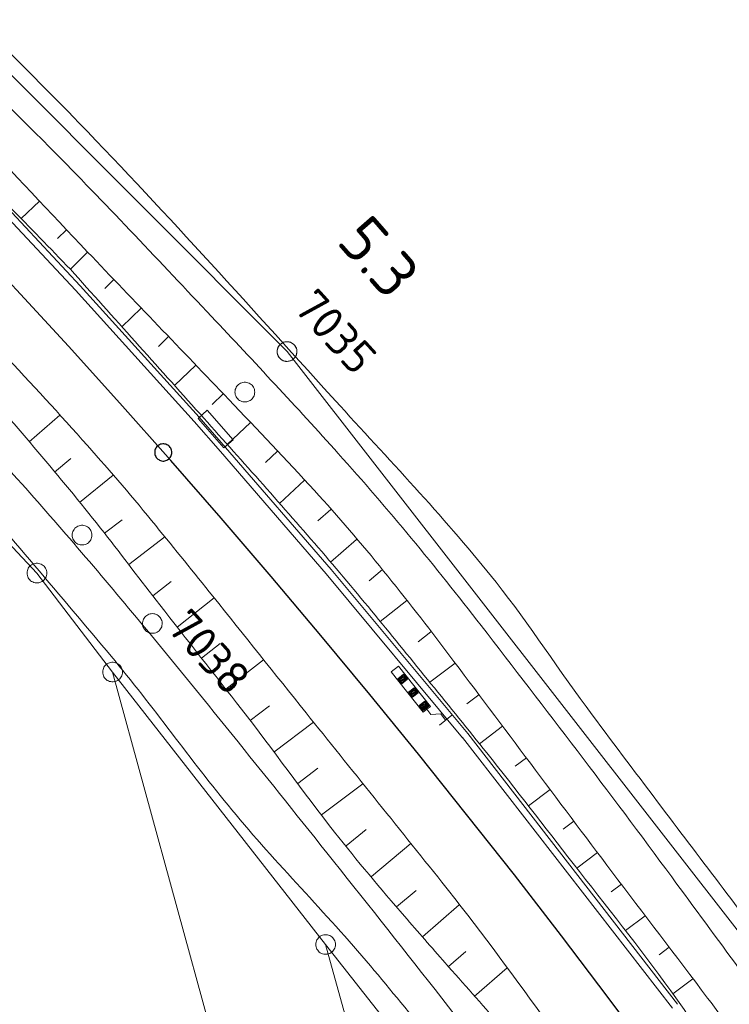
# Model space of a CAD drawing. Header units: metres. Extents: x 3425540 to 3446143, y 5432760 to 5444637.
# Tile 355 of 656: x 3440298 to 3440352, y 5439244 to 5439318. Entities that reach past the tile are written whole.
import ezdxf
from ezdxf.enums import TextEntityAlignment as Align

# ---------------------------------------------------------------- set-up
doc = ezdxf.new("R2010")
doc.units = ezdxf.units.M
for name, color, linetype, lineweight in [('B_Bestand', 9, 'Continuous', 18), ('B_Böschung', 9, 'Continuous', 18), ('B_Flurgrenzen', 9, 'Continuous', 18), ('B_Gleisachse', 9, 'Continuous', 25), ('B_Kilometrierung', 9, 'Continuous', 25), ('Bestand Kabeltröge', 9, 'Continuous', 18)]:
    doc.layers.add(name, color=color, linetype=linetype, lineweight=lineweight)
doc.styles.get("Standard").update_dxf_attribs({"font": 'isocpeur.ttf'})

msp = doc.modelspace()

# ---------------------------------------------------------------- linework, layer by layer
at = {"layer": 'B_Bestand'}
for p, q in [((3440327.353, 5439268.131), (3440327.516, 5439268.261)), ((3440328.163, 5439267.115), (3440328.326, 5439267.245)), ((3440328.973, 5439266.1), (3440329.136, 5439266.23)), ((3440330.304, 5439265.563), (3440329.562, 5439265.528)), ((3440330.21, 5439264.72), (3440331.148, 5439265.468)), ((3440330.679, 5439265.094), (3440330.305, 5439265.563))]:
    msp.add_line(p, q, dxfattribs=at)
for points in [[(3440329.249, 5439265.921), (3440329.52, 5439266.137), (3440327.09, 5439269.184), (3440326.549, 5439268.752), (3440328.978, 5439265.705), (3440329.249, 5439265.921), (3440329.562, 5439265.528)], [(3440327.359, 5439267.847), (3440327.792, 5439268.192), (3440327.49, 5439268.572), (3440327.056, 5439268.226), (3440327.359, 5439267.847)], [(3440327.356, 5439267.934), (3440327.708, 5439268.214), (3440327.492, 5439268.485), (3440327.14, 5439268.204), (3440327.356, 5439267.934)], [(3440327.356, 5439268.045), (3440327.6, 5439268.239), (3440327.492, 5439268.374), (3440327.248, 5439268.18), (3440327.356, 5439268.045)], [(3440328.169, 5439266.831), (3440328.602, 5439267.177), (3440328.299, 5439267.556), (3440327.866, 5439267.211), (3440328.169, 5439266.831)], [(3440328.166, 5439266.918), (3440328.518, 5439267.198), (3440328.302, 5439267.47), (3440327.95, 5439267.189), (3440328.166, 5439266.918)], [(3440328.166, 5439267.029), (3440328.41, 5439267.223), (3440328.302, 5439267.358), (3440328.058, 5439267.164), (3440328.166, 5439267.029)], [(3440328.978, 5439265.816), (3440329.411, 5439266.161), (3440329.109, 5439266.541), (3440328.676, 5439266.195), (3440328.978, 5439265.816)], [(3440328.975, 5439265.903), (3440329.327, 5439266.183), (3440329.111, 5439266.454), (3440328.76, 5439266.173), (3440328.975, 5439265.903)], [(3440328.976, 5439266.013), (3440329.219, 5439266.208), (3440329.111, 5439266.343), (3440328.868, 5439266.149), (3440328.976, 5439266.013)]]:
    msp.add_lwpolyline(points, dxfattribs=at)
for points, knots in [([(3440419.601, 5439154.358), (3440417.983, 5439155.967), (3440416.366, 5439157.576), (3440414.748, 5439159.184), (3440411.137, 5439162.775), (3440408.165, 5439166.969), (3440405.234, 5439171.137), (3440401.877, 5439175.911), (3440398.539, 5439180.689), (3440395.278, 5439185.524), (3440391.428, 5439191.233), (3440387.641, 5439196.983), (3440383.771, 5439202.678), (3440378.894, 5439209.854), (3440373.991, 5439217.011), (3440368.969, 5439224.085), (3440365.389, 5439229.127), (3440361.763, 5439234.134), (3440358.128, 5439239.136), (3440354.715, 5439243.833), (3440351.28, 5439248.514), (3440347.838, 5439253.19), (3440343.106, 5439259.62), (3440338.263, 5439265.962), (3440333.372, 5439272.276), (3440329.906, 5439276.751), (3440326.316, 5439281.127), (3440322.53, 5439285.336), (3440319.369, 5439288.851), (3440316.145, 5439292.299), (3440312.906, 5439295.739), (3440309.024, 5439299.862), (3440305.152, 5439303.987), (3440301.179, 5439308.023), (3440295.263, 5439314.033), (3440289.183, 5439319.876), (3440282.959, 5439325.562), (3440278.429, 5439329.7), (3440273.881, 5439333.819), (3440269.352, 5439337.957), (3440264.591, 5439342.307), (3440259.841, 5439346.667), (3440255.08, 5439351.017), (3440250.528, 5439355.176), (3440245.912, 5439359.26), (3440241.252, 5439363.3), (3440234.221, 5439369.396), (3440226.94, 5439375.181), (3440219.623, 5439380.934), (3440213.699, 5439385.592), (3440207.739, 5439390.194), (3440201.59, 5439394.546), (3440196.411, 5439398.211), (3440191.065, 5439401.63), (3440185.881, 5439405.282), (3440182.401, 5439407.734), (3440178.961, 5439410.243), (3440175.482, 5439412.697), (3440172.121, 5439415.068), (3440168.742, 5439417.408), (3440165.304, 5439419.669), (3440158.261, 5439424.302), (3440151.034, 5439428.634), (3440143.692, 5439432.769), (3440136.815, 5439436.643), (3440129.92, 5439440.477), (3440123.004, 5439444.279), (3440116.785, 5439447.698), (3440110.576, 5439451.131), (3440104.308, 5439454.461), (3440097.475, 5439458.091), (3440090.54, 5439461.514), (3440083.62, 5439464.974), (3440080.258, 5439466.655), (3440076.882, 5439468.302), (3440073.49, 5439469.922), (3440069.017, 5439472.058), (3440064.471, 5439474.02), (3440059.881, 5439475.898), (3440056.454, 5439477.301), (3440052.97, 5439478.54), (3440049.482, 5439479.771), (3440047.513, 5439480.466), (3440045.424, 5439480.822), (3440043.508, 5439481.653), (3440041.432, 5439482.553), (3440039.381, 5439483.505), (3440037.313, 5439484.419), (3440035.47, 5439485.234), (3440033.667, 5439486.145), (3440031.781, 5439486.854), (3440030.009, 5439487.521), (3440028.236, 5439488.188), (3440026.464, 5439488.854)], [0, 0, 0, 0, 0.013012, 0.013012, 0.013012, 0.042058, 0.042058, 0.042058, 0.075323, 0.075323, 0.075323, 0.114595, 0.114595, 0.114595, 0.164078, 0.164078, 0.164078, 0.199344, 0.199344, 0.199344, 0.232461, 0.232461, 0.232461, 0.277994, 0.277994, 0.277994, 0.310266, 0.310266, 0.310266, 0.33721, 0.33721, 0.33721, 0.369499, 0.369499, 0.369499, 0.417582, 0.417582, 0.417582, 0.452577, 0.452577, 0.452577, 0.489358, 0.489358, 0.489358, 0.524523, 0.524523, 0.524523, 0.577581, 0.577581, 0.577581, 0.620538, 0.620538, 0.620538, 0.656713, 0.656713, 0.656713, 0.680996, 0.680996, 0.680996, 0.704452, 0.704452, 0.704452, 0.752501, 0.752501, 0.752501, 0.797512, 0.797512, 0.797512, 0.837988, 0.837988, 0.837988, 0.882109, 0.882109, 0.882109, 0.903543, 0.903543, 0.903543, 0.931802, 0.931802, 0.931802, 0.9529, 0.9529, 0.9529, 0.964809, 0.964809, 0.964809, 0.977708, 0.977708, 0.977708, 0.989199, 0.989199, 0.989199, 1, 1, 1, 1]), ([(3440380.353, 5439144.456), (3440380.464, 5439145.896), (3440380.574, 5439147.335), (3440380.685, 5439148.774), (3440380.852, 5439150.952), (3440380.428, 5439153.127), (3440380.132, 5439155.303), (3440379.796, 5439157.776), (3440379.387, 5439160.201), (3440378.693, 5439162.608), (3440377.814, 5439165.658), (3440376.646, 5439168.566), (3440375.153, 5439171.351), (3440372.469, 5439176.357), (3440369.713, 5439181.255), (3440366.744, 5439186.07), (3440363.12, 5439191.947), (3440359.576, 5439197.861), (3440355.681, 5439203.556), (3440351.551, 5439209.595), (3440347.268, 5439215.524), (3440343.109, 5439221.539), (3440340.014, 5439226.015), (3440337.044, 5439230.576), (3440333.926, 5439235.041), (3440331.157, 5439239.006), (3440328.072, 5439242.736), (3440324.964, 5439246.441), (3440321.57, 5439250.486), (3440317.815, 5439254.215), (3440314.455, 5439258.282), (3440311.308, 5439262.092), (3440308.459, 5439266.147), (3440305.292, 5439269.942), (3440301.437, 5439274.562), (3440297.543, 5439279.149), (3440293.565, 5439283.666), (3440290.388, 5439287.274), (3440287.184, 5439290.854), (3440283.94, 5439294.401), (3440280.417, 5439298.253), (3440276.855, 5439302.065), (3440273.208, 5439305.8), (3440269.472, 5439309.627), (3440265.675, 5439313.39), (3440261.813, 5439317.088), (3440258.233, 5439320.517), (3440254.648, 5439323.939), (3440251.018, 5439327.313), (3440247.08, 5439330.974), (3440243.13, 5439334.621), (3440239.181, 5439338.27), (3440235.251, 5439341.903), (3440231.309, 5439345.52), (3440227.344, 5439349.116), (3440223.204, 5439352.871), (3440218.836, 5439356.381), (3440214.289, 5439359.629), (3440210.974, 5439361.997), (3440207.648, 5439364.347), (3440204.332, 5439366.712), (3440200.58, 5439369.388), (3440196.841, 5439372.083), (3440193.083, 5439374.752), (3440185.226, 5439380.333), (3440176.763, 5439385.017), (3440168.744, 5439390.357), (3440164.377, 5439393.265), (3440160.185, 5439396.432), (3440155.801, 5439399.32), (3440146.729, 5439405.298), (3440137.463, 5439410.952), (3440128.074, 5439416.428), (3440121.766, 5439420.107), (3440115.42, 5439423.698), (3440108.935, 5439427.052), (3440101.525, 5439430.886), (3440094.05, 5439434.566), (3440086.538, 5439438.192), (3440076.639, 5439442.971), (3440066.76, 5439447.774), (3440056.668, 5439452.135), (3440047.78, 5439455.976), (3440038.786, 5439459.535), (3440029.784, 5439463.092), (3440022.776, 5439465.861), (3440015.764, 5439468.608), (3440008.704, 5439471.245), (3440003.032, 5439473.364), (3439997.309, 5439475.331), (3439991.556, 5439477.221), (3439985.282, 5439479.283), (3439979.004, 5439481.333), (3439972.639, 5439483.085), (3439967.753, 5439484.43), (3439962.866, 5439485.775), (3439957.98, 5439487.12)], [0, 0, 0, 0, 0.007668, 0.007668, 0.007668, 0.01927, 0.01927, 0.01927, 0.032453, 0.032453, 0.032453, 0.049155, 0.049155, 0.049155, 0.07917, 0.07917, 0.07917, 0.115807, 0.115807, 0.115807, 0.154658, 0.154658, 0.154658, 0.183571, 0.183571, 0.183571, 0.209246, 0.209246, 0.209246, 0.237279, 0.237279, 0.237279, 0.263537, 0.263537, 0.263537, 0.2955, 0.2955, 0.2955, 0.321029, 0.321029, 0.321029, 0.34875, 0.34875, 0.34875, 0.37715, 0.37715, 0.37715, 0.403478, 0.403478, 0.403478, 0.432037, 0.432037, 0.432037, 0.460464, 0.460464, 0.460464, 0.490143, 0.490143, 0.490143, 0.511779, 0.511779, 0.511779, 0.536261, 0.536261, 0.536261, 0.587454, 0.587454, 0.587454, 0.61533, 0.61533, 0.61533, 0.673017, 0.673017, 0.673017, 0.711776, 0.711776, 0.711776, 0.756068, 0.756068, 0.756068, 0.814435, 0.814435, 0.814435, 0.865838, 0.865838, 0.865838, 0.905858, 0.905858, 0.905858, 0.938012, 0.938012, 0.938012, 0.973079, 0.973079, 0.973079, 1, 1, 1, 1]), ([(3440104.144, 5439432.103), (3440108.33, 5439430.085), (3440112.516, 5439428.067), (3440116.702, 5439426.048), (3440119.764, 5439424.572), (3440122.703, 5439422.855), (3440125.663, 5439421.179), (3440132.326, 5439417.406), (3440138.941, 5439413.567), (3440145.466, 5439409.558), (3440150.743, 5439406.317), (3440155.966, 5439402.998), (3440161.065, 5439399.488), (3440165.735, 5439396.274), (3440170.344, 5439392.977), (3440175.004, 5439389.749), (3440176.86, 5439388.464), (3440178.71, 5439387.172), (3440180.594, 5439385.927), (3440183.687, 5439383.883), (3440186.961, 5439382.132), (3440190.108, 5439380.172), (3440193.417, 5439378.112), (3440196.738, 5439376.071), (3440199.954, 5439373.864), (3440203.594, 5439371.366), (3440207.129, 5439368.73), (3440210.686, 5439366.117), (3440215.325, 5439362.709), (3440219.961, 5439359.309), (3440224.486, 5439355.744), (3440230.447, 5439351.048), (3440236.05, 5439345.94), (3440241.633, 5439340.803), (3440248.895, 5439334.121), (3440256.107, 5439327.407), (3440263.095, 5439320.441), (3440269.534, 5439314.023), (3440275.856, 5439307.505), (3440282.094, 5439300.893), (3440287.326, 5439295.347), (3440292.506, 5439289.761), (3440297.582, 5439284.071), (3440300.857, 5439280.401), (3440304.07, 5439276.682), (3440307.206, 5439272.893), (3440312.092, 5439266.99), (3440316.887, 5439261.019), (3440321.661, 5439255.025), (3440327.165, 5439248.115), (3440332.642, 5439241.192), (3440337.925, 5439234.108), (3440341.477, 5439229.345), (3440344.824, 5439224.443), (3440348.187, 5439219.545), (3440352.404, 5439213.403), (3440356.534, 5439207.214), (3440360.578, 5439200.952), (3440366.548, 5439191.706), (3440371.953, 5439182.152), (3440377.377, 5439172.559), (3440378.272, 5439170.976), (3440379.224, 5439169.408), (3440379.811, 5439167.69), (3440380.49, 5439165.702), (3440381.145, 5439163.709), (3440381.802, 5439161.714), (3440382.725, 5439158.911), (3440383.643, 5439156.106), (3440384.568, 5439153.303), (3440385.131, 5439151.597), (3440385.736, 5439149.906), (3440386.338, 5439148.212), (3440386.875, 5439146.701), (3440387.374, 5439145.148), (3440388.219, 5439143.785), (3440388.782, 5439142.878), (3440389.344, 5439141.971), (3440389.907, 5439141.064)], [0, 0, 0, 0, 0.033466, 0.033466, 0.033466, 0.057947, 0.057947, 0.057947, 0.113064, 0.113064, 0.113064, 0.157633, 0.157633, 0.157633, 0.198451, 0.198451, 0.198451, 0.214706, 0.214706, 0.214706, 0.241398, 0.241398, 0.241398, 0.269467, 0.269467, 0.269467, 0.30124, 0.30124, 0.30124, 0.342681, 0.342681, 0.342681, 0.397275, 0.397275, 0.397275, 0.468291, 0.468291, 0.468291, 0.533726, 0.533726, 0.533726, 0.588616, 0.588616, 0.588616, 0.624023, 0.624023, 0.624023, 0.679193, 0.679193, 0.679193, 0.742795, 0.742795, 0.742795, 0.78556, 0.78556, 0.78556, 0.839195, 0.839195, 0.839195, 0.918388, 0.918388, 0.918388, 0.931455, 0.931455, 0.931455, 0.946575, 0.946575, 0.946575, 0.967829, 0.967829, 0.967829, 0.980767, 0.980767, 0.980767, 0.992314, 0.992314, 0.992314, 1, 1, 1, 1]), ([(3440196.751, 5439402.275), (3440197.193, 5439401.759), (3440197.636, 5439401.242), (3440198.078, 5439400.725), (3440199.618, 5439398.927), (3440201.819, 5439397.822), (3440203.72, 5439396.409), (3440211.833, 5439390.38), (3440220.083, 5439384.551), (3440228.121, 5439378.418), (3440234.976, 5439373.188), (3440241.553, 5439367.616), (3440248.036, 5439361.929), (3440256.856, 5439354.193), (3440265.598, 5439346.389), (3440274.144, 5439338.356), (3440279.163, 5439333.638), (3440284.133, 5439328.874), (3440289.079, 5439324.08), (3440293.724, 5439319.578), (3440298.36, 5439315.073), (3440302.862, 5439310.425), (3440309.639, 5439303.428), (3440316.11, 5439296.159), (3440322.665, 5439288.955), (3440326.676, 5439284.547), (3440330.795, 5439280.237), (3440334.502, 5439275.564), (3440337.082, 5439272.312), (3440339.315, 5439268.809), (3440341.804, 5439265.493), (3440343.563, 5439263.149), (3440345.32, 5439260.803), (3440347.086, 5439258.464), (3440350.18, 5439254.367), (3440353.285, 5439250.278), (3440356.38, 5439246.181), (3440359.239, 5439242.396), (3440362.076, 5439238.595), (3440364.899, 5439234.782), (3440368.346, 5439230.126), (3440371.721, 5439225.416), (3440374.966, 5439220.616), (3440378.057, 5439216.043), (3440381.138, 5439211.464), (3440384.21, 5439206.877), (3440386.829, 5439202.967), (3440389.444, 5439199.055), (3440392.065, 5439195.146), (3440394.019, 5439192.231), (3440395.975, 5439189.318), (3440397.93, 5439186.403), (3440400.329, 5439182.827), (3440402.722, 5439179.246), (3440405.12, 5439175.668), (3440407.252, 5439172.487), (3440409.379, 5439169.293), (3440411.869, 5439166.371), (3440413.668, 5439164.261), (3440415.611, 5439162.299), (3440417.511, 5439160.285), (3440418.532, 5439159.203), (3440419.424, 5439157.973), (3440420.609, 5439157.075), (3440421.316, 5439156.539), (3440422.024, 5439156.003), (3440422.731, 5439155.467)], [0, 0, 0, 0, 0.006056, 0.006056, 0.006056, 0.02714, 0.02714, 0.02714, 0.117123, 0.117123, 0.117123, 0.193864, 0.193864, 0.193864, 0.298268, 0.298268, 0.298268, 0.359591, 0.359591, 0.359591, 0.417178, 0.417178, 0.417178, 0.503871, 0.503871, 0.503871, 0.556919, 0.556919, 0.556919, 0.593841, 0.593841, 0.593841, 0.619938, 0.619938, 0.619938, 0.665655, 0.665655, 0.665655, 0.707893, 0.707893, 0.707893, 0.759475, 0.759475, 0.759475, 0.808625, 0.808625, 0.808625, 0.850529, 0.850529, 0.850529, 0.881777, 0.881777, 0.881777, 0.920126, 0.920126, 0.920126, 0.954225, 0.954225, 0.954225, 0.978857, 0.978857, 0.978857, 0.992098, 0.992098, 0.992098, 1, 1, 1, 1])]:
    msp.add_open_spline(points, degree=3, knots=knots, dxfattribs=at)
at = {"layer": 'B_Böschung'}
for p, q in [((3440299.852, 5439304.495), (3440298.457, 5439303.177)), ((3440301.913, 5439302.314), (3440301.23, 5439301.669)), ((3440303.504, 5439300.63), (3440302.198, 5439299.323)), ((3440305.505, 5439298.541), (3440304.805, 5439297.865)), ((3440307.58, 5439296.374), (3440306.103, 5439294.959)), ((3440309.655, 5439294.208), (3440308.88, 5439293.466)), ((3440311.729, 5439292.041), (3440310.109, 5439290.489)), ((3440313.804, 5439289.874), (3440312.958, 5439289.064)), ((3440299.066, 5439286.225), (3440301.408, 5439288.246)), ((3440315.863, 5439287.692), (3440314.098, 5439286.029)), ((3440317.918, 5439285.507), (3440317.007, 5439284.649)), ((3440300.995, 5439283.927), (3440302.235, 5439284.946)), ((3440302.893, 5439281.604), (3440305.452, 5439283.696)), ((3440319.973, 5439283.321), (3440318.078, 5439281.539)), ((3440321.965, 5439281.078), (3440320.976, 5439280.221)), ((3440304.79, 5439279.28), (3440306.118, 5439280.309)), ((3440306.621, 5439276.904), (3440309.362, 5439279.017)), ((3440323.92, 5439278.803), (3440321.934, 5439277.095)), ((3440325.875, 5439276.527), (3440324.869, 5439275.663)), ((3440308.452, 5439274.527), (3440309.852, 5439275.606)), ((3440310.297, 5439272.162), (3440313.116, 5439274.367)), ((3440327.724, 5439274.165), (3440325.713, 5439272.582)), ((3440329.568, 5439271.799), (3440328.585, 5439271.032)), ((3440312.148, 5439269.801), (3440313.568, 5439270.913)), ((3440313.999, 5439267.44), (3440316.862, 5439269.683)), ((3440331.401, 5439269.424), (3440329.473, 5439267.971)), ((3440333.202, 5439267.025), (3440332.284, 5439266.335)), ((3440315.834, 5439265.067), (3440317.303, 5439266.181)), ((3440317.643, 5439262.673), (3440320.651, 5439264.947)), ((3440335.004, 5439264.626), (3440333.246, 5439263.306)), ((3440336.805, 5439262.227), (3440335.955, 5439261.589)), ((3440319.454, 5439260.281), (3440320.989, 5439261.446)), ((3440321.267, 5439257.892), (3440324.401, 5439260.27)), ((3440338.608, 5439259.829), (3440336.958, 5439258.589)), ((3440323.128, 5439255.539), (3440324.654, 5439256.795)), ((3440340.411, 5439257.431), (3440339.605, 5439256.825)), ((3440325.044, 5439253.231), (3440328.047, 5439255.721)), ((3440342.213, 5439255.033), (3440340.639, 5439253.85)), ((3440344.02, 5439252.638), (3440343.255, 5439252.059)), ((3440326.96, 5439250.922), (3440328.441, 5439252.151)), ((3440328.913, 5439248.646), (3440331.716, 5439251.075)), ((3440345.832, 5439250.247), (3440344.332, 5439249.111)), ((3440347.643, 5439247.855), (3440346.888, 5439247.283)), ((3440330.884, 5439246.383), (3440332.217, 5439247.539)), ((3440332.849, 5439244.116), (3440335.354, 5439246.288)), ((3440349.452, 5439245.462), (3440347.928, 5439244.309))]:
    msp.add_line(p, q, dxfattribs=at)
msp.add_lwpolyline([(3440313.854, 5439285.754), (3440311.889, 5439288.003), (3440312.589, 5439288.63), (3440314.554, 5439286.381), (3440313.854, 5439285.754)], dxfattribs=at)
for points, knots in [([(3440156.767, 5439422.448), (3440158.681, 5439421.205), (3440160.594, 5439419.961), (3440162.508, 5439418.717), (3440165.097, 5439417.035), (3440167.759, 5439415.467), (3440170.357, 5439413.798), (3440174.692, 5439411.013), (3440178.989, 5439408.169), (3440183.234, 5439405.247), (3440186.517, 5439402.987), (3440189.782, 5439400.702), (3440193.045, 5439398.412), (3440196.683, 5439395.86), (3440200.305, 5439393.289), (3440203.915, 5439390.696), (3440208.115, 5439387.679), (3440212.275, 5439384.597), (3440216.229, 5439381.265), (3440220.522, 5439377.649), (3440224.795, 5439374.011), (3440229.085, 5439370.391), (3440232.762, 5439367.289), (3440236.439, 5439364.187), (3440240.118, 5439361.088), (3440243.917, 5439357.888), (3440247.805, 5439354.796), (3440251.62, 5439351.613), (3440255.269, 5439348.568), (3440258.862, 5439345.456), (3440262.31, 5439342.183), (3440263.6, 5439340.959), (3440264.87, 5439339.715), (3440266.129, 5439338.458), (3440268.432, 5439336.159), (3440270.725, 5439333.851), (3440273.03, 5439331.554), (3440276.208, 5439328.387), (3440279.399, 5439325.232), (3440282.592, 5439322.078), (3440284.657, 5439320.038), (3440286.875, 5439318.153), (3440288.889, 5439316.062), (3440290.934, 5439313.94), (3440292.955, 5439311.796), (3440294.979, 5439309.654), (3440297.821, 5439306.646), (3440300.662, 5439303.638), (3440303.504, 5439300.63)], [0, 0, 0, 0, 0.035789, 0.035789, 0.035789, 0.084207, 0.084207, 0.084207, 0.165004, 0.165004, 0.165004, 0.227504, 0.227504, 0.227504, 0.297181, 0.297181, 0.297181, 0.378255, 0.378255, 0.378255, 0.466268, 0.466268, 0.466268, 0.541702, 0.541702, 0.541702, 0.619596, 0.619596, 0.619596, 0.694106, 0.694106, 0.694106, 0.721991, 0.721991, 0.721991, 0.773016, 0.773016, 0.773016, 0.843382, 0.843382, 0.843382, 0.888903, 0.888903, 0.888903, 0.935112, 0.935112, 0.935112, 1, 1, 1, 1]), ([(3440155.189, 5439420.062), (3440159.652, 5439417.177), (3440164.116, 5439414.291), (3440168.579, 5439411.405), (3440172.114, 5439409.12), (3440175.678, 5439406.879), (3440179.19, 5439404.556), (3440183.257, 5439401.865), (3440187.135, 5439398.902), (3440191.102, 5439396.065), (3440194.961, 5439393.306), (3440198.819, 5439390.548), (3440202.671, 5439387.778), (3440206.469, 5439385.047), (3440210.218, 5439382.244), (3440213.867, 5439379.316), (3440217.248, 5439376.604), (3440220.622, 5439373.885), (3440223.998, 5439371.167), (3440227.766, 5439368.134), (3440231.533, 5439365.1), (3440235.295, 5439362.059), (3440239.351, 5439358.78), (3440243.211, 5439355.266), (3440247.117, 5439351.809), (3440247.976, 5439351.049), (3440248.778, 5439350.225), (3440249.65, 5439349.48), (3440251.119, 5439348.225), (3440252.683, 5439347.087), (3440254.168, 5439345.852), (3440256.372, 5439344.02), (3440258.532, 5439342.133), (3440260.74, 5439340.305), (3440261.853, 5439339.383), (3440263.012, 5439338.518), (3440264.134, 5439337.605), (3440265.339, 5439336.625), (3440266.529, 5439335.626), (3440267.626, 5439334.524), (3440269.202, 5439332.942), (3440270.598, 5439331.199), (3440272.144, 5439329.593), (3440274.203, 5439327.454), (3440276.26, 5439325.311), (3440278.374, 5439323.224), (3440280.706, 5439320.922), (3440283.187, 5439318.772), (3440285.493, 5439316.444), (3440287.992, 5439313.922), (3440290.482, 5439311.39), (3440292.956, 5439308.842), (3440296.037, 5439305.669), (3440299.117, 5439302.496), (3440302.198, 5439299.323)], [0, 0, 0, 0, 0.083566, 0.083566, 0.083566, 0.149756, 0.149756, 0.149756, 0.226423, 0.226423, 0.226423, 0.301006, 0.301006, 0.301006, 0.374558, 0.374558, 0.374558, 0.442699, 0.442699, 0.442699, 0.518752, 0.518752, 0.518752, 0.600756, 0.600756, 0.600756, 0.61879, 0.61879, 0.61879, 0.649158, 0.649158, 0.649158, 0.69423, 0.69423, 0.69423, 0.71696, 0.71696, 0.71696, 0.741366, 0.741366, 0.741366, 0.776417, 0.776417, 0.776417, 0.82311, 0.82311, 0.82311, 0.874634, 0.874634, 0.874634, 0.930466, 0.930466, 0.930466, 1, 1, 1, 1]), ([(3440148.797, 5439414.669), (3440152.502, 5439412.365), (3440156.208, 5439410.061), (3440159.913, 5439407.757), (3440164.083, 5439405.164), (3440168.107, 5439402.343), (3440172.178, 5439399.596), (3440176.647, 5439396.58), (3440181.129, 5439393.584), (3440185.527, 5439390.465), (3440190.622, 5439386.852), (3440195.643, 5439383.139), (3440200.666, 5439379.428), (3440203.869, 5439377.062), (3440207.066, 5439374.687), (3440210.25, 5439372.294), (3440213.438, 5439369.899), (3440216.626, 5439367.504), (3440219.72, 5439364.989), (3440222.966, 5439362.35), (3440226.198, 5439359.695), (3440229.434, 5439357.044), (3440232.517, 5439354.518), (3440235.607, 5439351.999), (3440238.676, 5439349.454), (3440241.819, 5439346.848), (3440244.826, 5439344.082), (3440247.86, 5439341.35), (3440250.912, 5439338.602), (3440253.97, 5439335.861), (3440256.988, 5439333.076), (3440259.619, 5439330.649), (3440262.238, 5439328.208), (3440264.86, 5439325.771), (3440266.095, 5439324.624), (3440267.333, 5439323.481), (3440268.552, 5439322.315), (3440270.147, 5439320.789), (3440271.618, 5439319.141), (3440273.116, 5439317.521), (3440274.816, 5439315.683), (3440276.493, 5439313.824), (3440278.193, 5439311.985), (3440279.225, 5439310.869), (3440280.262, 5439309.757), (3440281.331, 5439308.675), (3440282.617, 5439307.373), (3440284.019, 5439306.191), (3440285.325, 5439304.909), (3440287.657, 5439302.62), (3440289.982, 5439300.323), (3440292.261, 5439297.98), (3440293.875, 5439296.321), (3440295.468, 5439294.644), (3440297.053, 5439292.958), (3440299.229, 5439290.643), (3440301.387, 5439288.313), (3440303.499, 5439285.938), (3440305.268, 5439283.949), (3440306.996, 5439281.926), (3440308.676, 5439279.861), (3440310.127, 5439278.078), (3440311.576, 5439276.292), (3440313.012, 5439274.497), (3440315.371, 5439271.549), (3440317.727, 5439268.599), (3440320.086, 5439265.651), (3440323.518, 5439261.36), (3440326.968, 5439257.084), (3440330.396, 5439252.789), (3440333.04, 5439249.477), (3440335.55, 5439246.059), (3440338.042, 5439242.631), (3440339.563, 5439240.539), (3440341.084, 5439238.447), (3440342.605, 5439236.354)], [0, 0, 0, 0, 0.04937, 0.04937, 0.04937, 0.104935, 0.104935, 0.104935, 0.165935, 0.165935, 0.165935, 0.236598, 0.236598, 0.236598, 0.28166, 0.28166, 0.28166, 0.32677, 0.32677, 0.32677, 0.374102, 0.374102, 0.374102, 0.419208, 0.419208, 0.419208, 0.465405, 0.465405, 0.465405, 0.511872, 0.511872, 0.511872, 0.552377, 0.552377, 0.552377, 0.571451, 0.571451, 0.571451, 0.596416, 0.596416, 0.596416, 0.624747, 0.624747, 0.624747, 0.64195, 0.64195, 0.64195, 0.662655, 0.662655, 0.662655, 0.699632, 0.699632, 0.699632, 0.725813, 0.725813, 0.725813, 0.761759, 0.761759, 0.761759, 0.791869, 0.791869, 0.791869, 0.817884, 0.817884, 0.817884, 0.860605, 0.860605, 0.860605, 0.922778, 0.922778, 0.922778, 0.970731, 0.970731, 0.970731, 1, 1, 1, 1]), ([(3440146.658, 5439411.094), (3440149.117, 5439409.565), (3440151.576, 5439408.035), (3440154.035, 5439406.505), (3440157.087, 5439404.607), (3440160.151, 5439402.727), (3440163.22, 5439400.856), (3440165.77, 5439399.302), (3440168.533, 5439398.118), (3440171.092, 5439396.576), (3440173.244, 5439395.28), (3440175.367, 5439393.939), (3440177.481, 5439392.581), (3440180.292, 5439390.777), (3440183.096, 5439388.968), (3440185.867, 5439387.102), (3440189.382, 5439384.736), (3440192.817, 5439382.258), (3440196.213, 5439379.725), (3440199.104, 5439377.569), (3440201.874, 5439375.254), (3440204.77, 5439373.106), (3440207.746, 5439370.899), (3440210.799, 5439368.797), (3440213.784, 5439366.6), (3440217.24, 5439364.057), (3440220.692, 5439361.509), (3440224.028, 5439358.805), (3440228.643, 5439355.066), (3440233.094, 5439351.146), (3440237.548, 5439347.22), (3440241.823, 5439343.452), (3440246.123, 5439339.715), (3440250.27, 5439335.806), (3440256.339, 5439330.085), (3440262.295, 5439324.253), (3440268.27, 5439318.435), (3440273.667, 5439313.18), (3440279.05, 5439307.918), (3440284.358, 5439302.57), (3440288.122, 5439298.778), (3440291.655, 5439294.77), (3440295.168, 5439290.742), (3440298.436, 5439286.996), (3440301.692, 5439283.244), (3440304.752, 5439279.329), (3440306.172, 5439277.512), (3440307.556, 5439275.668), (3440308.974, 5439273.85), (3440311.04, 5439271.201), (3440313.126, 5439268.567), (3440315.192, 5439265.917), (3440317.588, 5439262.844), (3440319.841, 5439259.66), (3440322.251, 5439256.596), (3440323.963, 5439254.419), (3440325.74, 5439252.294), (3440327.556, 5439250.204), (3440328.582, 5439249.024), (3440329.611, 5439247.846), (3440330.638, 5439246.666), (3440332.009, 5439245.089), (3440333.46, 5439243.578), (3440334.745, 5439241.929), (3440336.628, 5439239.514), (3440338.51, 5439237.098), (3440340.393, 5439234.682)], [0, 0, 0, 0, 0.032899, 0.032899, 0.032899, 0.073732, 0.073732, 0.073732, 0.107663, 0.107663, 0.107663, 0.136197, 0.136197, 0.136197, 0.174131, 0.174131, 0.174131, 0.222248, 0.222248, 0.222248, 0.263214, 0.263214, 0.263214, 0.305311, 0.305311, 0.305311, 0.354056, 0.354056, 0.354056, 0.421478, 0.421478, 0.421478, 0.486201, 0.486201, 0.486201, 0.580928, 0.580928, 0.580928, 0.66649, 0.66649, 0.66649, 0.727168, 0.727168, 0.727168, 0.783604, 0.783604, 0.783604, 0.809797, 0.809797, 0.809797, 0.847966, 0.847966, 0.847966, 0.892242, 0.892242, 0.892242, 0.923698, 0.923698, 0.923698, 0.941466, 0.941466, 0.941466, 0.965207, 0.965207, 0.965207, 1, 1, 1, 1]), ([(3440303.504, 5439300.63), (3440307.076, 5439296.9), (3440310.648, 5439293.17), (3440314.22, 5439289.44), (3440316.409, 5439287.155), (3440318.583, 5439284.858), (3440320.723, 5439282.524), (3440324.354, 5439278.565), (3440327.689, 5439274.346), (3440330.923, 5439270.06), (3440335.062, 5439264.575), (3440339.161, 5439259.06), (3440343.306, 5439253.58), (3440345.724, 5439250.383), (3440348.15, 5439247.193), (3440350.564, 5439243.992), (3440353.355, 5439240.291), (3440356.123, 5439236.571), (3440358.904, 5439232.862), (3440362.748, 5439227.737), (3440366.98, 5439222.891), (3440370.525, 5439217.552), (3440374.805, 5439211.106), (3440378.973, 5439204.59), (3440383.189, 5439198.103), (3440388.137, 5439190.49), (3440393.083, 5439182.876), (3440398.032, 5439175.264), (3440400.116, 5439172.058), (3440402.234, 5439168.875), (3440404.33, 5439165.676), (3440405.403, 5439164.039), (3440406.433, 5439162.381), (3440407.411, 5439160.677), (3440408.355, 5439159.033), (3440409.055, 5439157.272), (3440409.73, 5439155.505), (3440410.135, 5439154.445), (3440410.442, 5439153.355), (3440410.825, 5439152.286), (3440411.094, 5439151.534), (3440411.34, 5439150.786), (3440411.783, 5439150.094), (3440412.124, 5439149.561), (3440412.656, 5439149.247), (3440413.153, 5439148.862), (3440413.527, 5439148.573), (3440413.857, 5439148.215), (3440414.316, 5439148.108), (3440414.657, 5439148.029), (3440415, 5439148.052), (3440415.343, 5439148.04), (3440415.753, 5439148.026), (3440416.165, 5439148.08), (3440416.575, 5439148.04), (3440417.037, 5439147.996), (3440417.448, 5439147.67), (3440417.739, 5439147.287), (3440418.094, 5439146.821), (3440418.363, 5439146.349), (3440418.629, 5439145.848), (3440419.347, 5439144.497), (3440420.117, 5439143.185), (3440420.669, 5439141.762), (3440421.243, 5439140.284), (3440421.564, 5439138.726), (3440422.107, 5439137.242), (3440422.804, 5439135.337), (3440423.61, 5439133.467), (3440424.297, 5439131.558), (3440425.349, 5439128.632), (3440425.926, 5439125.537), (3440427.105, 5439122.655), (3440428.704, 5439118.747), (3440430.434, 5439114.9), (3440432.164, 5439111.05), (3440433.584, 5439107.891), (3440435.209, 5439104.822), (3440436.477, 5439101.599), (3440436.779, 5439100.831), (3440437.082, 5439100.063), (3440437.384, 5439099.294)], [0, 0, 0, 0, 0.063254, 0.063254, 0.063254, 0.102011, 0.102011, 0.102011, 0.167763, 0.167763, 0.167763, 0.251921, 0.251921, 0.251921, 0.301016, 0.301016, 0.301016, 0.357797, 0.357797, 0.357797, 0.436268, 0.436268, 0.436268, 0.53102, 0.53102, 0.53102, 0.642224, 0.642224, 0.642224, 0.689057, 0.689057, 0.689057, 0.713031, 0.713031, 0.713031, 0.736172, 0.736172, 0.736172, 0.750053, 0.750053, 0.750053, 0.759819, 0.759819, 0.759819, 0.767341, 0.767341, 0.767341, 0.773, 0.773, 0.773, 0.777202, 0.777202, 0.777202, 0.782232, 0.782232, 0.782232, 0.787892, 0.787892, 0.787892, 0.794799, 0.794799, 0.794799, 0.813444, 0.813444, 0.813444, 0.832809, 0.832809, 0.832809, 0.857678, 0.857678, 0.857678, 0.89579, 0.89579, 0.89579, 0.947475, 0.947475, 0.947475, 0.989887, 0.989887, 0.989887, 1, 1, 1, 1]), ([(3440302.198, 5439299.323), (3440305.478, 5439295.661), (3440308.758, 5439291.999), (3440312.038, 5439288.336), (3440315.047, 5439284.976), (3440318.053, 5439281.613), (3440321.005, 5439278.201), (3440323.933, 5439274.817), (3440326.737, 5439271.33), (3440329.563, 5439267.86), (3440330.981, 5439266.12), (3440332.401, 5439264.382), (3440333.795, 5439262.622), (3440336.006, 5439259.831), (3440338.184, 5439257.013), (3440340.367, 5439254.199), (3440342.851, 5439250.996), (3440345.399, 5439247.839), (3440347.761, 5439244.543), (3440350.461, 5439240.775), (3440353.129, 5439236.985), (3440355.817, 5439233.208), (3440358.531, 5439229.395), (3440361.253, 5439225.588), (3440363.964, 5439221.772), (3440366.975, 5439217.533), (3440369.844, 5439213.195), (3440372.714, 5439208.858), (3440374.744, 5439205.79), (3440376.754, 5439202.71), (3440378.739, 5439199.613), (3440380.632, 5439196.659), (3440382.502, 5439193.692), (3440384.352, 5439190.71), (3440387.412, 5439185.777), (3440390.405, 5439180.806), (3440393.373, 5439175.816), (3440395.313, 5439172.555), (3440397.229, 5439169.281), (3440399.055, 5439165.954), (3440401.148, 5439162.14), (3440403.185, 5439158.297), (3440405.216, 5439154.449), (3440407.444, 5439150.227), (3440409.673, 5439146.005), (3440411.841, 5439141.751), (3440414.025, 5439137.467), (3440416.124, 5439133.142), (3440418.207, 5439128.807), (3440420.153, 5439124.757), (3440422.116, 5439120.715), (3440423.959, 5439116.617), (3440426.842, 5439110.209), (3440429.725, 5439103.801), (3440432.608, 5439097.392)], [0, 0, 0, 0, 0.061063, 0.061063, 0.061063, 0.117088, 0.117088, 0.117088, 0.172659, 0.172659, 0.172659, 0.200538, 0.200538, 0.200538, 0.244769, 0.244769, 0.244769, 0.295119, 0.295119, 0.295119, 0.352692, 0.352692, 0.352692, 0.410823, 0.410823, 0.410823, 0.475405, 0.475405, 0.475405, 0.52109, 0.52109, 0.52109, 0.564663, 0.564663, 0.564663, 0.636753, 0.636753, 0.636753, 0.683875, 0.683875, 0.683875, 0.737906, 0.737906, 0.737906, 0.797201, 0.797201, 0.797201, 0.85692, 0.85692, 0.85692, 0.912724, 0.912724, 0.912724, 1, 1, 1, 1])]:
    msp.add_open_spline(points, degree=3, knots=knots, dxfattribs=at)
at = {"layer": 'B_Flurgrenzen'}
for p, q in [((3440269.633, 5439342.193), (3440318.64, 5439293.075)), ((3440279.454, 5439297.681), (3440299.656, 5439276.26)), ((3440318.64, 5439293.075), (3440360.066, 5439239.838)), ((3440299.656, 5439276.26), (3440305.399, 5439268.747)), ((3440305.399, 5439268.747), (3440321.569, 5439248.062)), ((3440341.497, 5439137.003), (3440305.399, 5439268.747)), ((3440321.569, 5439248.062), (3440338.595, 5439226.466)), ((3440351.289, 5439140.174), (3440321.569, 5439248.062))]:
    msp.add_line(p, q, dxfattribs=at)
for points in [[(3440319.144, 5439292.52), (3440319.21, 5439292.588), (3440319.264, 5439292.66), (3440319.314, 5439292.746), (3440319.348, 5439292.832), (3440319.369, 5439292.923), (3440319.386, 5439293.018), (3440319.39, 5439293.11), (3440319.378, 5439293.202), (3440319.358, 5439293.295), (3440319.32, 5439293.381), (3440319.278, 5439293.462), (3440319.223, 5439293.54), (3440319.16, 5439293.61), (3440319.088, 5439293.672), (3440319.011, 5439293.722), (3440318.929, 5439293.768), (3440318.839, 5439293.797), (3440318.748, 5439293.819), (3440318.656, 5439293.823), (3440318.559, 5439293.815), (3440318.467, 5439293.803), (3440318.378, 5439293.778), (3440318.288, 5439293.736), (3440318.21, 5439293.69), (3440318.137, 5439293.631), (3440318.07, 5439293.563), (3440318.017, 5439293.49), (3440317.967, 5439293.405), (3440317.933, 5439293.319), (3440317.912, 5439293.228), (3440317.895, 5439293.133), (3440317.89, 5439293.041), (3440317.903, 5439292.948), (3440317.923, 5439292.855), (3440317.961, 5439292.77), (3440318.003, 5439292.688), (3440318.058, 5439292.61), (3440318.121, 5439292.54), (3440318.193, 5439292.478), (3440318.27, 5439292.429), (3440318.352, 5439292.383), (3440318.442, 5439292.353), (3440318.533, 5439292.332), (3440318.625, 5439292.328), (3440318.721, 5439292.336), (3440318.814, 5439292.348), (3440318.903, 5439292.373), (3440318.993, 5439292.414), (3440319.07, 5439292.461), (3440319.144, 5439292.52)], [(3440319.387, 5439293.142), (3440319.373, 5439293.235), (3440319.347, 5439293.322), (3440319.309, 5439293.414), (3440319.261, 5439293.492), (3440319.201, 5439293.564), (3440319.135, 5439293.635), (3440319.065, 5439293.694), (3440318.984, 5439293.74), (3440318.897, 5439293.78), (3440318.806, 5439293.801), (3440318.716, 5439293.817), (3440318.621, 5439293.82), (3440318.527, 5439293.812), (3440318.434, 5439293.792), (3440318.347, 5439293.76), (3440318.262, 5439293.723), (3440318.184, 5439293.668), (3440318.112, 5439293.609), (3440318.053, 5439293.538), (3440318.001, 5439293.456), (3440317.955, 5439293.375), (3440317.921, 5439293.289), (3440317.9, 5439293.192), (3440317.891, 5439293.103), (3440317.893, 5439293.008), (3440317.907, 5439292.914), (3440317.933, 5439292.828), (3440317.971, 5439292.736), (3440318.019, 5439292.658), (3440318.079, 5439292.586), (3440318.145, 5439292.515), (3440318.215, 5439292.456), (3440318.296, 5439292.41), (3440318.383, 5439292.37), (3440318.474, 5439292.349), (3440318.564, 5439292.333), (3440318.659, 5439292.33), (3440318.754, 5439292.338), (3440318.847, 5439292.358), (3440318.933, 5439292.39), (3440319.018, 5439292.427), (3440319.096, 5439292.481), (3440319.168, 5439292.541), (3440319.227, 5439292.612), (3440319.279, 5439292.693), (3440319.325, 5439292.775), (3440319.359, 5439292.861), (3440319.38, 5439292.957), (3440319.39, 5439293.047), (3440319.387, 5439293.142)], [(3440316.19, 5439290.001), (3440316.184, 5439290.095), (3440316.166, 5439290.184), (3440316.137, 5439290.279), (3440316.096, 5439290.361), (3440316.042, 5439290.438), (3440315.983, 5439290.515), (3440315.918, 5439290.58), (3440315.842, 5439290.633), (3440315.759, 5439290.68), (3440315.67, 5439290.71), (3440315.582, 5439290.733), (3440315.487, 5439290.745), (3440315.393, 5439290.745), (3440315.298, 5439290.733), (3440315.21, 5439290.71), (3440315.121, 5439290.68), (3440315.038, 5439290.633), (3440314.962, 5439290.58), (3440314.897, 5439290.515), (3440314.838, 5439290.438), (3440314.784, 5439290.361), (3440314.743, 5439290.279), (3440314.714, 5439290.184), (3440314.696, 5439290.095), (3440314.69, 5439290.001), (3440314.696, 5439289.907), (3440314.714, 5439289.818), (3440314.743, 5439289.723), (3440314.784, 5439289.641), (3440314.838, 5439289.564), (3440314.897, 5439289.487), (3440314.962, 5439289.422), (3440315.038, 5439289.369), (3440315.121, 5439289.322), (3440315.21, 5439289.292), (3440315.298, 5439289.269), (3440315.393, 5439289.257), (3440315.487, 5439289.257), (3440315.582, 5439289.269), (3440315.67, 5439289.292), (3440315.759, 5439289.322), (3440315.842, 5439289.369), (3440315.918, 5439289.422), (3440315.983, 5439289.487), (3440316.042, 5439289.564), (3440316.096, 5439289.641), (3440316.137, 5439289.723), (3440316.166, 5439289.818), (3440316.184, 5439289.907), (3440316.19, 5439290.001)], [(3440303.835, 5439279.141), (3440303.829, 5439279.235), (3440303.811, 5439279.324), (3440303.782, 5439279.419), (3440303.741, 5439279.501), (3440303.687, 5439279.578), (3440303.628, 5439279.655), (3440303.563, 5439279.72), (3440303.487, 5439279.773), (3440303.404, 5439279.82), (3440303.315, 5439279.85), (3440303.227, 5439279.873), (3440303.132, 5439279.885), (3440303.038, 5439279.885), (3440302.943, 5439279.873), (3440302.855, 5439279.85), (3440302.766, 5439279.82), (3440302.683, 5439279.773), (3440302.607, 5439279.72), (3440302.542, 5439279.655), (3440302.483, 5439279.578), (3440302.429, 5439279.501), (3440302.388, 5439279.419), (3440302.359, 5439279.324), (3440302.341, 5439279.235), (3440302.335, 5439279.141), (3440302.341, 5439279.047), (3440302.359, 5439278.958), (3440302.388, 5439278.863), (3440302.429, 5439278.781), (3440302.483, 5439278.704), (3440302.542, 5439278.627), (3440302.607, 5439278.562), (3440302.683, 5439278.509), (3440302.766, 5439278.462), (3440302.855, 5439278.432), (3440302.943, 5439278.409), (3440303.038, 5439278.397), (3440303.132, 5439278.397), (3440303.227, 5439278.409), (3440303.315, 5439278.432), (3440303.404, 5439278.462), (3440303.487, 5439278.509), (3440303.563, 5439278.562), (3440303.628, 5439278.627), (3440303.687, 5439278.704), (3440303.741, 5439278.781), (3440303.782, 5439278.863), (3440303.811, 5439278.958), (3440303.829, 5439279.047), (3440303.835, 5439279.141)], [(3440300.406, 5439276.26), (3440300.4, 5439276.354), (3440300.382, 5439276.443), (3440300.353, 5439276.538), (3440300.312, 5439276.62), (3440300.258, 5439276.697), (3440300.199, 5439276.774), (3440300.134, 5439276.839), (3440300.058, 5439276.892), (3440299.975, 5439276.939), (3440299.886, 5439276.969), (3440299.798, 5439276.992), (3440299.703, 5439277.004), (3440299.609, 5439277.004), (3440299.514, 5439276.992), (3440299.426, 5439276.969), (3440299.337, 5439276.939), (3440299.254, 5439276.892), (3440299.178, 5439276.839), (3440299.113, 5439276.774), (3440299.054, 5439276.697), (3440299, 5439276.62), (3440298.959, 5439276.538), (3440298.93, 5439276.443), (3440298.912, 5439276.354), (3440298.906, 5439276.26), (3440298.912, 5439276.166), (3440298.93, 5439276.077), (3440298.959, 5439275.982), (3440299, 5439275.9), (3440299.054, 5439275.823), (3440299.113, 5439275.746), (3440299.178, 5439275.681), (3440299.254, 5439275.628), (3440299.337, 5439275.581), (3440299.426, 5439275.551), (3440299.514, 5439275.528), (3440299.609, 5439275.516), (3440299.703, 5439275.516), (3440299.798, 5439275.528), (3440299.886, 5439275.551), (3440299.975, 5439275.581), (3440300.058, 5439275.628), (3440300.134, 5439275.681), (3440300.199, 5439275.746), (3440300.258, 5439275.823), (3440300.312, 5439275.9), (3440300.353, 5439275.982), (3440300.382, 5439276.077), (3440300.4, 5439276.166), (3440300.406, 5439276.26)], [(3440308.923, 5439271.876), (3440308.989, 5439271.944), (3440309.043, 5439272.016), (3440309.093, 5439272.102), (3440309.127, 5439272.188), (3440309.148, 5439272.279), (3440309.165, 5439272.374), (3440309.169, 5439272.466), (3440309.157, 5439272.558), (3440309.137, 5439272.651), (3440309.099, 5439272.737), (3440309.057, 5439272.818), (3440309.002, 5439272.896), (3440308.939, 5439272.966), (3440308.867, 5439273.028), (3440308.79, 5439273.078), (3440308.708, 5439273.124), (3440308.618, 5439273.153), (3440308.527, 5439273.175), (3440308.435, 5439273.179), (3440308.338, 5439273.171), (3440308.246, 5439273.159), (3440308.157, 5439273.134), (3440308.067, 5439273.092), (3440307.989, 5439273.046), (3440307.916, 5439272.987), (3440307.849, 5439272.919), (3440307.796, 5439272.846), (3440307.746, 5439272.761), (3440307.712, 5439272.675), (3440307.691, 5439272.584), (3440307.674, 5439272.489), (3440307.669, 5439272.397), (3440307.682, 5439272.304), (3440307.702, 5439272.211), (3440307.74, 5439272.126), (3440307.782, 5439272.044), (3440307.837, 5439271.966), (3440307.9, 5439271.896), (3440307.972, 5439271.834), (3440308.049, 5439271.785), (3440308.131, 5439271.739), (3440308.221, 5439271.709), (3440308.312, 5439271.688), (3440308.404, 5439271.684), (3440308.5, 5439271.692), (3440308.593, 5439271.704), (3440308.682, 5439271.729), (3440308.772, 5439271.77), (3440308.849, 5439271.817), (3440308.923, 5439271.876)], [(3440306.149, 5439268.747), (3440306.143, 5439268.841), (3440306.125, 5439268.93), (3440306.096, 5439269.025), (3440306.055, 5439269.107), (3440306.001, 5439269.184), (3440305.942, 5439269.261), (3440305.877, 5439269.326), (3440305.801, 5439269.379), (3440305.718, 5439269.426), (3440305.629, 5439269.456), (3440305.541, 5439269.479), (3440305.446, 5439269.491), (3440305.352, 5439269.491), (3440305.257, 5439269.479), (3440305.169, 5439269.456), (3440305.08, 5439269.426), (3440304.997, 5439269.379), (3440304.921, 5439269.326), (3440304.856, 5439269.261), (3440304.797, 5439269.184), (3440304.743, 5439269.107), (3440304.702, 5439269.025), (3440304.673, 5439268.93), (3440304.655, 5439268.841), (3440304.649, 5439268.747), (3440304.655, 5439268.653), (3440304.673, 5439268.564), (3440304.702, 5439268.469), (3440304.743, 5439268.387), (3440304.797, 5439268.31), (3440304.856, 5439268.233), (3440304.921, 5439268.168), (3440304.997, 5439268.115), (3440305.08, 5439268.068), (3440305.169, 5439268.038), (3440305.257, 5439268.015), (3440305.352, 5439268.003), (3440305.446, 5439268.003), (3440305.541, 5439268.015), (3440305.629, 5439268.038), (3440305.718, 5439268.068), (3440305.801, 5439268.115), (3440305.877, 5439268.168), (3440305.942, 5439268.233), (3440306.001, 5439268.31), (3440306.055, 5439268.387), (3440306.096, 5439268.469), (3440306.125, 5439268.564), (3440306.143, 5439268.653), (3440306.149, 5439268.747)], [(3440322.319, 5439248.062), (3440322.313, 5439248.156), (3440322.295, 5439248.245), (3440322.266, 5439248.34), (3440322.225, 5439248.422), (3440322.171, 5439248.499), (3440322.112, 5439248.576), (3440322.047, 5439248.641), (3440321.971, 5439248.694), (3440321.888, 5439248.741), (3440321.799, 5439248.771), (3440321.711, 5439248.794), (3440321.616, 5439248.806), (3440321.522, 5439248.806), (3440321.427, 5439248.794), (3440321.339, 5439248.771), (3440321.25, 5439248.741), (3440321.167, 5439248.694), (3440321.091, 5439248.641), (3440321.026, 5439248.576), (3440320.967, 5439248.499), (3440320.913, 5439248.422), (3440320.872, 5439248.34), (3440320.843, 5439248.245), (3440320.825, 5439248.156), (3440320.819, 5439248.062), (3440320.825, 5439247.968), (3440320.843, 5439247.879), (3440320.872, 5439247.784), (3440320.913, 5439247.702), (3440320.967, 5439247.625), (3440321.026, 5439247.548), (3440321.091, 5439247.483), (3440321.167, 5439247.43), (3440321.25, 5439247.383), (3440321.339, 5439247.353), (3440321.427, 5439247.33), (3440321.522, 5439247.318), (3440321.616, 5439247.318), (3440321.711, 5439247.33), (3440321.799, 5439247.353), (3440321.888, 5439247.383), (3440321.971, 5439247.43), (3440322.047, 5439247.483), (3440322.112, 5439247.548), (3440322.171, 5439247.625), (3440322.225, 5439247.702), (3440322.266, 5439247.784), (3440322.295, 5439247.879), (3440322.313, 5439247.968), (3440322.319, 5439248.062)]]:
    msp.add_lwpolyline(points, dxfattribs=at)
at = {"layer": 'B_Gleisachse'}
msp.add_arc((3439787.266, 5438825.021), 696.009, 29.2296, 90.557985, dxfattribs=at)
at = {"layer": 'B_Kilometrierung'}
msp.add_lwpolyline([(3440309.897, 5439285.416), (3440309.892, 5439285.498), (3440309.877, 5439285.58), (3440309.851, 5439285.657), (3440309.815, 5439285.728), (3440309.774, 5439285.8), (3440309.723, 5439285.861), (3440309.662, 5439285.918), (3440309.595, 5439285.964), (3440309.523, 5439286.005), (3440309.447, 5439286.035), (3440309.37, 5439286.056), (3440309.288, 5439286.066), (3440309.206, 5439286.066), (3440309.124, 5439286.056), (3440309.047, 5439286.035), (3440308.971, 5439286.005), (3440308.899, 5439285.964), (3440308.832, 5439285.918), (3440308.771, 5439285.861), (3440308.72, 5439285.8), (3440308.679, 5439285.728), (3440308.643, 5439285.657), (3440308.617, 5439285.58), (3440308.602, 5439285.498), (3440308.597, 5439285.416), (3440308.602, 5439285.334), (3440308.617, 5439285.252), (3440308.643, 5439285.175), (3440308.679, 5439285.104), (3440308.72, 5439285.032), (3440308.771, 5439284.971), (3440308.832, 5439284.914), (3440308.899, 5439284.868), (3440308.971, 5439284.827), (3440309.047, 5439284.797), (3440309.124, 5439284.776), (3440309.206, 5439284.766), (3440309.288, 5439284.766), (3440309.37, 5439284.776), (3440309.447, 5439284.797), (3440309.523, 5439284.827), (3440309.595, 5439284.868), (3440309.662, 5439284.914), (3440309.723, 5439284.971), (3440309.774, 5439285.032), (3440309.815, 5439285.104), (3440309.851, 5439285.175), (3440309.877, 5439285.252), (3440309.892, 5439285.334), (3440309.897, 5439285.416)], dxfattribs=at)
at = {"layer": 'Bestand Kabeltröge'}
for p, q in [((3440291.653, 5439310.142), (3440302.944, 5439298.07)), ((3440291.287, 5439309.8), (3440302.578, 5439297.728)), ((3440302.946, 5439298.067), (3440311.963, 5439288.106)), ((3440302.576, 5439297.731), (3440311.593, 5439287.77)), ((3440311.589, 5439287.774), (3440313.583, 5439285.475)), ((3440311.967, 5439288.102), (3440313.961, 5439285.803)), ((3440313.583, 5439285.475), (3440321.605, 5439276.199)), ((3440313.961, 5439285.803), (3440321.983, 5439276.527)), ((3440321.602, 5439276.203), (3440331.969, 5439263.757)), ((3440321.986, 5439276.523), (3440332.353, 5439264.077)), ((3440331.963, 5439263.764), (3440347.886, 5439243.217)), ((3440332.359, 5439264.07), (3440348.282, 5439243.523))]:
    msp.add_line(p, q, dxfattribs=at)

# ---------------------------------------------------------------- texts
at = {"layer": 'B_Bestand'}
for s, rotation, p in [('7035', 312.20998, (3440319.031, 5439296.354)), ('7038', 312.20999, (3440309.418, 5439272.058))]:
    msp.add_text(s, height=2.5, rotation=rotation, dxfattribs=at).set_placement(p)
at = {"layer": 'B_Kilometrierung'}
msp.add_text('5.3', height=3.499, rotation=311.10801, dxfattribs=at).set_placement((3440325.62, 5439300.259), align=Align.MIDDLE)

doc.saveas('drawing.dxf')
